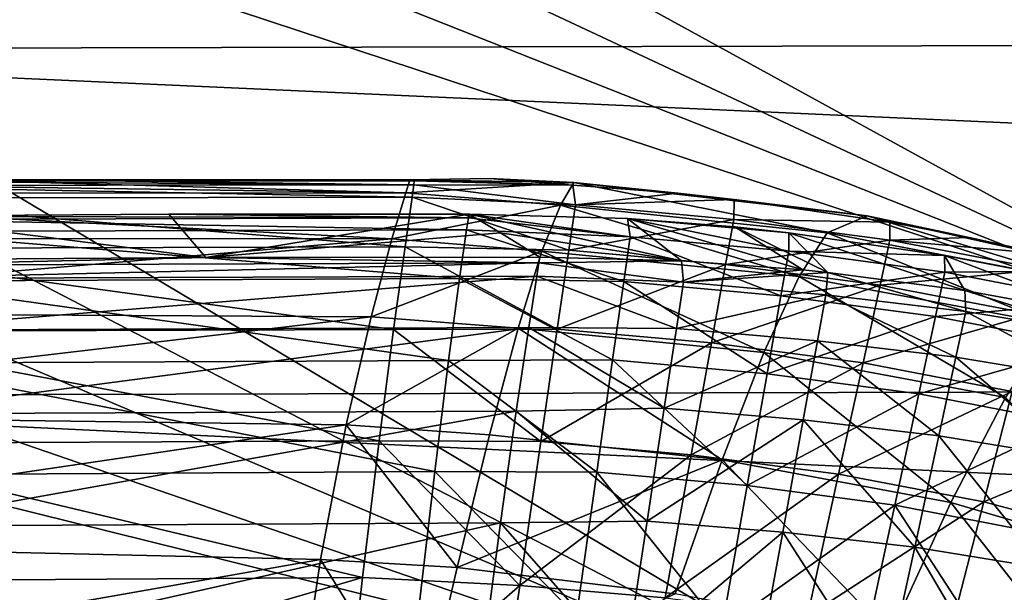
# Model space of a CAD drawing. Header units: metres. Extents: x -104 to 104, y -68 to 90.
# Tile 657 of 744: x 11.14 to 11.861, y 64.782 to 65.202. Entities that reach past the tile are written whole.
import ezdxf

# ---------------------------------------------------------------- set-up
doc = ezdxf.new("R2010")
doc.units = ezdxf.units.M
doc.layers.add('solid_FIT-BATH-153_SW0002', color=7, linetype='CONTINUOUS')

msp = doc.modelspace()

# ---------------------------------------------------------------- linework, layer by layer
at = {"layer": 'solid_FIT-BATH-153_SW0002'}
for points in [[(12.062684, 64.957085, 16.450451), (10.590487, 65.764572, 16.443808), (10.534533, 65.672226, 16.477789)], [(12.062684, 64.957085, 16.450451), (12.278877, 65.277161, 16.348652), (10.590487, 65.764572, 16.443808)], [(12.062684, 64.957085, 16.450451), (10.534533, 65.672226, 16.477789), (10.480361, 65.582756, 16.513672)], [(12.062684, 64.957085, 16.450451), (10.480361, 65.582756, 16.513672), (10.427814, 65.495926, 16.551546)], [(11.852636, 64.646774, 16.585003), (10.427814, 65.495926, 16.551546), (10.376735, 65.411522, 16.591522)], [(11.852636, 64.646774, 16.585003), (12.062684, 64.957085, 16.450451), (10.427814, 65.495926, 16.551546)], [(10.671803, 65.418427, -21.317772), (16.008661, 65.430557, -21.218754), (16.008661, 65.192673, -21.38271)], [(10.671728, 65.180046, -21.477133), (10.671803, 65.418427, -21.317772), (16.008661, 65.192673, -21.38271)], [(11.852636, 64.646774, 16.585003), (10.376735, 65.411522, 16.591522), (10.31077, 65.302567, 16.648218)], [(11.852636, 64.646774, 16.585003), (10.31077, 65.302567, 16.648218), (10.247931, 65.198784, 16.708183)], [(11.65191, 64.351181, 16.758869), (10.247931, 65.198784, 16.708183), (10.187838, 65.099533, 16.771673)], [(11.65191, 64.351181, 16.758869), (11.852636, 64.646774, 16.585003), (10.247931, 65.198784, 16.708183)], [(10.671728, 65.180046, -21.477133), (16.008661, 65.192673, -21.38271), (16.008661, 64.939339, -21.528992)], [(10.671652, 64.926094, -21.618959), (10.671728, 65.180046, -21.477133), (16.008661, 64.939339, -21.528992)], [(11.65191, 64.351181, 16.758869), (10.187838, 65.099533, 16.771673), (10.129853, 65.003761, 16.839369)], [(11.422729, 65.075111, 12.728163), (10.75932, 65.084541, 12.60717), (11.084441, 65.084526, 12.592352)], [(11.422729, 65.075111, 12.728163), (10.767435, 65.07486, 12.75408), (10.75932, 65.084541, 12.60717)], [(10.978259, 65.080452, 9.217402), (11.428701, 65.080872, 9.218662), (10.978276, 65.08374, 9.295483)], [(10.978259, 65.080452, 9.217402), (11.427473, 65.071785, 9.14085), (11.428701, 65.080872, 9.218662)], [(10.978276, 65.08374, 9.295483), (11.197882, 65.083733, 9.295752), (11.084441, 65.084526, 12.592352)], [(11.197882, 65.083733, 9.295752), (10.978276, 65.08374, 9.295483), (11.428701, 65.080872, 9.218662)], [(11.197882, 65.083733, 9.295752), (11.425722, 65.084503, 12.577731), (11.084441, 65.084526, 12.592352)], [(11.422729, 65.075111, 12.728163), (11.084441, 65.084526, 12.592352), (11.425722, 65.084503, 12.577731)], [(11.197882, 65.083733, 9.295752), (11.428926, 65.083717, 9.29601), (11.425722, 65.084503, 12.577731)], [(11.428701, 65.080872, 9.218662), (11.428926, 65.083717, 9.29601), (11.197882, 65.083733, 9.295752)], [(11.422729, 65.075111, 12.728163), (11.425722, 65.084503, 12.577731), (11.545905, 65.082703, 12.576756)], [(11.536058, 65.066055, 12.729732), (11.422729, 65.075111, 12.728163), (11.545905, 65.082703, 12.576756)], [(11.484053, 65.085472, 12.577086), (11.545905, 65.082703, 12.576756), (11.425722, 65.084503, 12.577731)], [(11.545193, 65.080605, 9.295828), (11.484053, 65.085472, 12.577086), (11.425722, 65.084503, 12.577731)], [(11.545193, 65.080605, 9.295828), (11.425722, 65.084503, 12.577731), (11.428926, 65.083717, 9.29601)], [(11.54705, 65.066216, 9.151113), (11.428701, 65.080872, 9.218662), (11.427473, 65.071785, 9.14085)], [(11.545193, 65.080605, 9.295828), (11.428926, 65.083717, 9.29601), (11.428701, 65.080872, 9.218662)], [(11.54705, 65.066216, 9.151113), (11.545193, 65.080605, 9.295828), (11.428701, 65.080872, 9.218662)], [(11.545193, 65.080605, 9.295828), (11.545905, 65.082703, 12.576756), (11.484053, 65.085472, 12.577086)], [(11.731486, 65.045601, 12.726785), (11.536058, 65.066055, 12.729732), (11.545905, 65.082703, 12.576756)], [(11.622126, 65.074661, 9.295784), (11.545905, 65.082703, 12.576756), (11.545193, 65.080605, 9.295828)], [(11.760802, 65.058037, 12.576672), (11.731486, 65.045601, 12.726785), (11.545905, 65.082703, 12.576756)], [(11.663431, 65.070229, 9.295788), (11.760802, 65.058037, 12.576672), (11.545905, 65.082703, 12.576756)], [(11.663431, 65.070229, 9.295788), (11.545905, 65.082703, 12.576756), (11.622126, 65.074661, 9.295784)], [(11.412626, 65.041222, 12.878006), (10.767435, 65.07486, 12.75408), (11.422729, 65.075111, 12.728163)], [(11.412626, 65.041222, 12.878006), (10.775532, 65.041656, 12.89974), (10.767435, 65.07486, 12.75408)], [(10.978259, 65.080452, 9.217402), (10.978258, 65.071213, 9.139621), (11.427473, 65.071785, 9.14085)], [(11.536058, 65.066055, 12.729732), (11.412626, 65.041222, 12.878006), (11.422729, 65.075111, 12.728163)], [(11.622126, 65.074661, 9.295784), (11.545193, 65.080605, 9.295828), (11.54705, 65.066216, 9.151113)], [(11.663431, 65.070229, 9.295788), (11.622126, 65.074661, 9.295784), (11.54705, 65.066216, 9.151113)], [(10.978258, 65.071213, 9.139621), (10.978257, 65.034279, 8.986276), (11.422221, 65.035385, 8.987217)], [(10.978258, 65.071213, 9.139621), (11.422221, 65.035385, 8.987217), (11.427473, 65.071785, 9.14085)], [(11.542163, 65.033005, 9.002355), (11.427473, 65.071785, 9.14085), (11.422221, 65.035385, 8.987217)], [(11.542163, 65.033005, 9.002355), (11.54705, 65.066216, 9.151113), (11.427473, 65.071785, 9.14085)], [(11.663116, 65.055496, 9.151053), (11.663431, 65.070229, 9.295788), (11.54705, 65.066216, 9.151113)], [(11.777498, 65.053452, 9.295875), (11.663431, 65.070229, 9.295788), (11.663116, 65.055496, 9.151053)], [(11.777498, 65.053452, 9.295875), (11.760802, 65.058037, 12.576672), (11.663431, 65.070229, 9.295788)], [(11.249144, 65.059326, 0.291121), (11.468656, 65.05674, 0.368923), (11.037734, 65.057999, 0.291106)], [(11.276183, 65.027504, -3.714265), (11.249144, 65.059326, 0.291121), (11.037734, 65.057999, 0.291106)], [(11.249144, 65.059326, 0.291121), (11.469108, 65.059349, 0.291116), (11.468656, 65.05674, 0.368923)], [(11.276183, 65.027504, -3.714265), (11.469108, 65.059349, 0.291116), (11.249144, 65.059326, 0.291121)], [(11.276183, 65.027504, -3.714265), (11.492071, 65.045723, -1.766802), (11.469108, 65.059349, 0.291116)], [(11.536058, 65.066055, 12.729732), (11.522527, 65.032318, 12.88035), (11.412626, 65.041222, 12.878006)], [(11.587218, 65.042824, 0.436804), (11.468656, 65.05674, 0.368923), (11.469108, 65.059349, 0.291116)], [(11.58524, 65.056244, 0.291492), (11.587218, 65.042824, 0.436804), (11.469108, 65.059349, 0.291116)], [(11.624724, 65.025093, -3.712886), (11.58524, 65.056244, 0.291492), (11.469108, 65.059349, 0.291116)], [(11.492071, 65.045723, -1.766802), (11.624724, 65.025093, -3.712886), (11.469108, 65.059349, 0.291116)], [(11.7111, 65.013733, 12.877998), (11.522527, 65.032318, 12.88035), (11.536058, 65.066055, 12.729732)], [(11.731486, 65.045601, 12.726785), (11.7111, 65.013733, 12.877998), (11.536058, 65.066055, 12.729732)], [(11.663116, 65.055496, 9.151053), (11.54705, 65.066216, 9.151113), (11.542163, 65.033005, 9.002355)], [(11.276183, 65.027504, -3.714265), (11.037734, 65.057999, 0.291106), (11.033039, 65.025963, -3.714671)], [(11.467307, 65.048019, 0.447173), (11.037705, 65.04657, 0.447454), (11.037719, 65.055367, 0.369349)], [(11.468656, 65.05674, 0.368923), (11.037719, 65.055367, 0.369349), (11.037734, 65.057999, 0.291106)], [(11.468656, 65.05674, 0.368923), (11.467307, 65.048019, 0.447173), (11.037719, 65.055367, 0.369349)], [(11.587218, 65.042824, 0.436804), (11.467307, 65.048019, 0.447173), (11.468656, 65.05674, 0.368923)], [(11.657156, 65.022469, 9.002309), (11.663116, 65.055496, 9.151053), (11.542163, 65.033005, 9.002355)], [(11.703378, 65.032196, 0.437173), (11.587218, 65.042824, 0.436804), (11.58524, 65.056244, 0.291492)], [(11.703593, 65.045815, 0.291931), (11.58524, 65.056244, 0.291492), (11.663948, 65.050087, 0.291776)], [(11.713715, 65.018471, -3.71213), (11.663948, 65.050087, 0.291776), (11.58524, 65.056244, 0.291492)], [(11.703593, 65.045815, 0.291931), (11.703378, 65.032196, 0.437173), (11.58524, 65.056244, 0.291492)], [(11.624724, 65.025093, -3.712886), (11.713715, 65.018471, -3.71213), (11.58524, 65.056244, 0.291492)], [(11.777572, 65.040276, 9.151074), (11.663116, 65.055496, 9.151053), (11.657156, 65.022469, 9.002309)], [(11.777572, 65.040276, 9.151074), (11.777498, 65.053452, 9.295875), (11.663116, 65.055496, 9.151053)], [(11.923445, 65.009094, 12.732641), (11.731486, 65.045601, 12.726785), (11.760802, 65.058037, 12.576672)], [(11.760802, 65.058037, 12.576672), (11.956686, 65.014526, 12.581703), (11.923445, 65.009094, 12.732641)], [(11.890004, 65.03022, 9.29597), (11.956686, 65.014526, 12.581703), (11.760802, 65.058037, 12.576672)], [(11.835624, 65.04229, 9.295925), (11.760802, 65.058037, 12.576672), (11.777498, 65.053452, 9.295875)], [(11.890004, 65.03022, 9.29597), (11.760802, 65.058037, 12.576672), (11.835624, 65.04229, 9.295925)], [(11.835624, 65.04229, 9.295925), (11.777498, 65.053452, 9.295875), (11.777572, 65.040276, 9.151074)], [(11.462158, 65.012215, 0.601518), (11.037685, 65.010399, 0.601514), (11.037705, 65.04657, 0.447454)], [(11.467307, 65.048019, 0.447173), (11.462158, 65.012215, 0.601518), (11.037705, 65.04657, 0.447454)], [(11.276183, 65.027504, -3.714265), (11.520894, 65.027794, -3.713838), (11.492071, 65.045723, -1.766802)], [(11.582536, 65.010132, 0.586226), (11.462158, 65.012215, 0.601518), (11.467307, 65.048019, 0.447173)], [(11.587218, 65.042824, 0.436804), (11.582536, 65.010132, 0.586226), (11.467307, 65.048019, 0.447173)], [(11.492071, 65.045723, -1.766802), (11.520894, 65.027794, -3.713838), (11.624724, 65.025093, -3.712886)], [(11.732184, 65.016594, -3.71198), (11.703593, 65.045815, 0.291931), (11.663948, 65.050087, 0.291776)], [(11.713715, 65.018471, -3.71213), (11.732184, 65.016594, -3.71198), (11.663948, 65.050087, 0.291776)], [(11.817595, 65.02906, 0.292419), (11.703378, 65.032196, 0.437173), (11.703593, 65.045815, 0.291931)], [(11.832543, 65.003395, -3.711162), (11.817595, 65.02906, 0.292419), (11.703593, 65.045815, 0.291931)], [(11.732184, 65.016594, -3.71198), (11.832543, 65.003395, -3.711162), (11.703593, 65.045815, 0.291931)], [(11.896294, 64.979126, 12.885053), (11.7111, 65.013733, 12.877998), (11.731486, 65.045601, 12.726785)], [(11.896294, 64.979126, 12.885053), (11.731486, 65.045601, 12.726785), (11.923445, 65.009094, 12.732641)], [(11.412626, 65.041222, 12.878006), (10.783355, 64.98748, 13.039576), (10.775532, 65.041656, 12.89974)], [(11.397286, 64.984177, 13.022348), (10.783355, 64.98748, 13.039576), (11.412626, 65.041222, 12.878006)], [(11.522527, 65.032318, 12.88035), (11.397286, 64.984177, 13.022348), (11.412626, 65.041222, 12.878006)], [(11.697635, 64.999626, 0.586536), (11.582536, 65.010132, 0.586226), (11.587218, 65.042824, 0.436804)], [(11.703378, 65.032196, 0.437173), (11.697635, 64.999626, 0.586536), (11.587218, 65.042824, 0.436804)], [(11.770384, 65.007454, 9.00229), (11.777572, 65.040276, 9.151074), (11.657156, 65.022469, 9.002309)], [(11.890019, 65.01873, 9.15111), (11.777572, 65.040276, 9.151074), (11.770384, 65.007454, 9.00229)], [(11.890004, 65.03022, 9.29597), (11.835624, 65.04229, 9.295925), (11.777572, 65.040276, 9.151074)], [(11.890019, 65.01873, 9.15111), (11.890004, 65.03022, 9.29597), (11.777572, 65.040276, 9.151074)], [(10.978257, 65.034279, 8.986276), (10.978255, 64.97348, 8.840239), (11.41376, 64.97493, 8.840964)], [(10.978257, 65.034279, 8.986276), (11.41376, 64.97493, 8.840964), (11.422221, 65.035385, 8.987217)], [(11.522527, 65.032318, 12.88035), (11.505126, 64.975731, 13.024059), (11.397286, 64.984177, 13.022348)], [(11.533693, 64.975227, 8.855023), (11.422221, 65.035385, 8.987217), (11.41376, 64.97493, 8.840964)], [(11.533693, 64.975227, 8.855023), (11.542163, 65.033005, 9.002355), (11.422221, 65.035385, 8.987217)], [(11.685215, 64.957893, 13.024505), (11.505126, 64.975731, 13.024059), (11.522527, 65.032318, 12.88035)], [(11.7111, 65.013733, 12.877998), (11.685215, 64.957893, 13.024505), (11.522527, 65.032318, 12.88035)], [(11.657156, 65.022469, 9.002309), (11.542163, 65.033005, 9.002355), (11.533693, 64.975227, 8.855023)], [(11.817936, 65.016907, 0.437657), (11.697635, 64.999626, 0.586536), (11.703378, 65.032196, 0.437173)], [(11.817936, 65.016907, 0.437657), (11.703378, 65.032196, 0.437173), (11.817595, 65.02906, 0.292419)], [(11.033004, 65.012245, -3.869035), (11.518771, 65.013878, -3.868413), (11.52034, 65.023697, -3.790946)], [(11.03302, 65.022118, -3.791958), (11.033004, 65.012245, -3.869035), (11.52034, 65.023697, -3.790946)], [(11.03302, 65.022118, -3.791958), (11.276183, 65.027504, -3.714265), (11.033039, 65.025963, -3.714671)], [(11.03302, 65.022118, -3.791958), (11.52034, 65.023697, -3.790946), (11.276183, 65.027504, -3.714265)], [(11.52034, 65.023697, -3.790946), (11.520894, 65.027794, -3.713838), (11.276183, 65.027504, -3.714265)], [(11.626397, 65.009651, -3.856838), (11.52034, 65.023697, -3.790946), (11.518771, 65.013878, -3.868413)], [(11.52034, 65.023697, -3.790946), (11.624724, 65.025093, -3.712886), (11.520894, 65.027794, -3.713838)], [(11.626397, 65.009651, -3.856838), (11.624724, 65.025093, -3.712886), (11.52034, 65.023697, -3.790946)], [(11.626397, 65.009651, -3.856838), (11.713715, 65.018471, -3.71213), (11.624724, 65.025093, -3.712886)], [(11.878759, 65.017303, 0.292696), (11.817936, 65.016907, 0.437657), (11.817595, 65.02906, 0.292419)], [(11.937094, 64.984123, -3.710221), (11.878759, 65.017303, 0.292696), (11.817595, 65.02906, 0.292419)], [(11.832543, 65.003395, -3.711162), (11.937094, 64.984123, -3.710221), (11.817595, 65.02906, 0.292419)], [(11.646767, 64.965012, 8.854989), (11.657156, 65.022469, 9.002309), (11.533693, 64.975227, 8.855023)], [(11.626397, 65.009651, -3.856838), (11.732184, 65.016594, -3.71198), (11.713715, 65.018471, -3.71213)], [(11.73058, 65.000175, -3.856015), (11.732184, 65.016594, -3.71198), (11.626397, 65.009651, -3.856838)], [(11.770384, 65.007454, 9.00229), (11.657156, 65.022469, 9.002309), (11.646767, 64.965012, 8.854989)], [(11.817936, 65.016907, 0.437657), (11.810979, 64.984489, 0.586995), (11.697635, 64.999626, 0.586536)], [(11.83318, 64.987953, -3.855293), (11.732184, 65.016594, -3.71198), (11.73058, 65.000175, -3.856015)], [(11.83318, 64.987953, -3.855293), (11.832543, 65.003395, -3.711162), (11.732184, 65.016594, -3.71198)], [(11.88167, 64.986153, 9.002287), (11.890019, 65.01873, 9.15111), (11.770384, 65.007454, 9.00229)], [(11.930491, 64.995132, 0.438187), (11.810979, 64.984489, 0.586995), (11.817936, 65.016907, 0.437657)], [(11.930491, 64.995132, 0.438187), (11.817936, 65.016907, 0.437657), (11.878759, 65.017303, 0.292696)], [(11.032981, 64.974365, -4.020882), (11.512869, 64.976257, -4.021057), (11.518771, 65.013878, -3.868413)], [(11.033004, 65.012245, -3.869035), (11.032981, 64.974365, -4.020882), (11.518771, 65.013878, -3.868413)], [(11.454132, 64.952209, 0.748378), (11.037672, 64.95015, 0.748371), (11.037685, 65.010399, 0.601514)], [(11.462158, 65.012215, 0.601518), (11.454132, 64.952209, 0.748378), (11.037685, 65.010399, 0.601514)], [(11.574361, 64.95269, 0.734342), (11.454132, 64.952209, 0.748378), (11.462158, 65.012215, 0.601518)], [(11.582536, 65.010132, 0.586226), (11.574361, 64.95269, 0.734342), (11.462158, 65.012215, 0.601518)], [(11.62114, 64.975616, -4.004581), (11.518771, 65.013878, -3.868413), (11.512869, 64.976257, -4.021057)], [(11.62114, 64.975616, -4.004581), (11.626397, 65.009651, -3.856838), (11.518771, 65.013878, -3.868413)], [(11.687537, 64.942467, 0.734588), (11.574361, 64.95269, 0.734342), (11.582536, 65.010132, 0.586226)], [(11.697635, 64.999626, 0.586536), (11.687537, 64.942467, 0.734588), (11.582536, 65.010132, 0.586226)], [(11.73058, 65.000175, -3.856015), (11.626397, 65.009651, -3.856838), (11.62114, 64.975616, -4.004581)], [(11.862195, 64.925003, 13.032611), (11.685215, 64.957893, 13.024505), (11.7111, 65.013733, 12.877998)], [(11.862195, 64.925003, 13.032611), (11.7111, 65.013733, 12.877998), (11.896294, 64.979126, 12.885053)], [(11.65191, 64.351181, 16.758869), (10.129853, 65.003761, 16.839369), (10.073413, 64.910545, 16.911943)], [(11.75787, 64.950356, 8.854944), (11.770384, 65.007454, 9.00229), (11.646767, 64.965012, 8.854989)], [(11.88167, 64.986153, 9.002287), (11.770384, 65.007454, 9.00229), (11.75787, 64.950356, 8.854944)], [(11.934677, 64.971085, -3.854506), (11.937094, 64.984123, -3.710221), (11.832543, 65.003395, -3.711162)], [(11.934677, 64.971085, -3.854506), (11.832543, 65.003395, -3.711162), (11.83318, 64.987953, -3.855293)], [(11.724483, 64.966484, -4.003832), (11.73058, 65.000175, -3.856015), (11.62114, 64.975616, -4.004581)], [(11.810979, 64.984489, 0.586995), (11.687537, 64.942467, 0.734588), (11.697635, 64.999626, 0.586536)], [(11.825958, 64.954536, -4.003234), (11.73058, 65.000175, -3.856015), (11.724483, 64.966484, -4.003832)], [(11.825958, 64.954536, -4.003234), (11.83318, 64.987953, -3.855293), (11.73058, 65.000175, -3.856015)], [(11.930491, 64.995132, 0.438187), (11.922384, 64.962921, 0.587489), (11.810979, 64.984489, 0.586995)], [(11.397286, 64.984177, 13.022348), (10.790676, 64.912918, 13.169534), (10.783355, 64.98748, 13.039576)], [(11.926363, 64.93795, -4.002582), (11.83318, 64.987953, -3.855293), (11.825958, 64.954536, -4.003234)], [(11.926363, 64.93795, -4.002582), (11.934677, 64.971085, -3.854506), (11.83318, 64.987953, -3.855293)], [(11.379047, 64.905037, 13.156431), (10.790676, 64.912918, 13.169534), (11.397286, 64.984177, 13.022348)], [(11.505126, 64.975731, 13.024059), (11.379047, 64.905037, 13.156431), (11.397286, 64.984177, 13.022348)], [(11.810979, 64.984489, 0.586995), (11.798763, 64.92765, 0.734995), (11.687537, 64.942467, 0.734588)], [(11.867141, 64.929482, 8.854918), (11.88167, 64.986153, 9.002287), (11.75787, 64.950356, 8.854944)], [(11.922384, 64.962921, 0.587489), (11.798763, 64.92765, 0.734995), (11.810979, 64.984489, 0.586995)], [(10.978255, 64.97348, 8.840239), (10.978253, 64.891434, 8.707022), (11.403105, 64.893394, 8.707471)], [(10.978255, 64.97348, 8.840239), (11.403105, 64.893394, 8.707471), (11.41376, 64.97493, 8.840964)], [(11.032966, 64.913002, -4.165442), (11.503726, 64.914978, -4.166025), (11.512869, 64.976257, -4.021057)], [(11.032981, 64.974365, -4.020882), (11.032966, 64.913002, -4.165442), (11.512869, 64.976257, -4.021057)], [(11.505126, 64.975731, 13.024059), (11.484212, 64.897713, 13.156928), (11.379047, 64.905037, 13.156431)], [(11.521652, 64.892715, 8.715279), (11.41376, 64.97493, 8.840964), (11.403105, 64.893394, 8.707471)], [(11.521652, 64.892715, 8.715279), (11.533693, 64.975227, 8.855023), (11.41376, 64.97493, 8.840964)], [(11.654564, 64.87941, 13.160353), (11.484212, 64.897713, 13.156928), (11.505126, 64.975731, 13.024059)], [(11.612168, 64.917282, -4.150702), (11.512869, 64.976257, -4.021057), (11.503726, 64.914978, -4.166025)], [(11.685215, 64.957893, 13.024505), (11.654564, 64.87941, 13.160353), (11.505126, 64.975731, 13.024059)], [(11.612168, 64.917282, -4.150702), (11.62114, 64.975616, -4.004581), (11.512869, 64.976257, -4.021057)], [(11.646767, 64.965012, 8.854989), (11.533693, 64.975227, 8.855023), (11.521652, 64.892715, 8.715279)], [(11.724483, 64.966484, -4.003832), (11.62114, 64.975616, -4.004581), (11.612168, 64.917282, -4.150702)], [(11.71397, 64.908577, -4.150065), (11.724483, 64.966484, -4.003832), (11.612168, 64.917282, -4.150702)], [(11.813517, 64.897011, -4.149595), (11.724483, 64.966484, -4.003832), (11.71397, 64.908577, -4.150065)], [(11.813517, 64.897011, -4.149595), (11.825958, 64.954536, -4.003234), (11.724483, 64.966484, -4.003832)], [(11.631902, 64.88298, 8.715256), (11.646767, 64.965012, 8.854989), (11.521652, 64.892715, 8.715279)], [(11.75787, 64.950356, 8.854944), (11.646767, 64.965012, 8.854989), (11.631902, 64.88298, 8.715256)], [(11.922384, 64.962921, 0.587489), (11.908169, 64.906464, 0.735429), (11.798763, 64.92765, 0.734995)], [(11.454132, 64.952209, 0.748378), (11.44398, 64.870888, 0.882613), (11.037672, 64.95015, 0.748371)], [(11.562702, 64.8703, 0.874926), (11.44398, 64.870888, 0.882613), (11.454132, 64.952209, 0.748378)], [(11.574361, 64.95269, 0.734342), (11.562702, 64.8703, 0.874926), (11.454132, 64.952209, 0.748378)], [(11.673039, 64.860535, 0.875107), (11.562702, 64.8703, 0.874926), (11.574361, 64.95269, 0.734342)], [(11.687537, 64.942467, 0.734588), (11.673039, 64.860535, 0.875107), (11.574361, 64.95269, 0.734342)], [(11.822212, 64.848, 13.1692), (11.654564, 64.87941, 13.160353), (11.685215, 64.957893, 13.024505)], [(11.822212, 64.848, 13.1692), (11.685215, 64.957893, 13.024505), (11.862195, 64.925003, 13.032611)], [(11.912039, 64.880852, -4.149082), (11.825958, 64.954536, -4.003234), (11.813517, 64.897011, -4.149595)], [(11.912039, 64.880852, -4.149082), (11.926363, 64.93795, -4.002582), (11.825958, 64.954536, -4.003234)], [(13.501779, 64.069473, 16.452181), (12.062684, 64.957085, 16.450451), (11.852636, 64.646774, 16.585003)], [(11.44398, 64.870888, 0.882613), (11.037664, 64.868355, 0.882556), (11.037672, 64.95015, 0.748371)], [(11.739985, 64.868843, 8.715199), (11.75787, 64.950356, 8.854944), (11.631902, 64.88298, 8.715256)], [(11.867141, 64.929482, 8.854918), (11.75787, 64.950356, 8.854944), (11.739985, 64.868843, 8.715199)], [(10.671652, 64.926094, -21.618959), (16.008661, 64.939339, -21.528992), (16.008661, 64.669853, -21.65876)], [(11.798763, 64.92765, 0.734995), (11.673039, 64.860535, 0.875107), (11.687537, 64.942467, 0.734588)], [(11.846392, 64.848564, 8.71516), (11.867141, 64.929482, 8.854918), (11.739985, 64.868843, 8.715199)], [(11.973843, 64.901299, 8.854961), (11.867141, 64.929482, 8.854918), (11.846392, 64.848564, 8.71516)], [(10.671576, 64.65583, -21.744427), (10.671652, 64.926094, -21.618959), (16.008661, 64.669853, -21.65876)], [(11.798763, 64.92765, 0.734995), (11.781244, 64.846207, 0.875443), (11.673039, 64.860535, 0.875107)], [(11.908169, 64.906464, 0.735429), (11.781244, 64.846207, 0.875443), (11.798763, 64.92765, 0.734995)], [(11.822212, 64.848, 13.1692), (11.862195, 64.925003, 13.032611), (11.986007, 64.800316, 13.184196)], [(11.032956, 64.830658, -4.2974), (11.492219, 64.833076, -4.298112), (11.503726, 64.914978, -4.166025)], [(11.032966, 64.913002, -4.165442), (11.032956, 64.830658, -4.2974), (11.503726, 64.914978, -4.166025)], [(11.599538, 64.834526, -4.28914), (11.503726, 64.914978, -4.166025), (11.492219, 64.833076, -4.298112)], [(11.599538, 64.834526, -4.28914), (11.612168, 64.917282, -4.150702), (11.503726, 64.914978, -4.166025)], [(11.71397, 64.908577, -4.150065), (11.612168, 64.917282, -4.150702), (11.599538, 64.834526, -4.28914)], [(11.463671, 64.075256, 16.977695), (10.073413, 64.910545, 16.911943), (10.018735, 64.820236, 16.988976)], [(11.463671, 64.075256, 16.977695), (11.65191, 64.351181, 16.758869), (10.073413, 64.910545, 16.911943)], [(11.379047, 64.905037, 13.156431), (10.797344, 64.819267, 13.286921), (10.790676, 64.912918, 13.169534)], [(11.699003, 64.826355, -4.288639), (11.71397, 64.908577, -4.150065), (11.599538, 64.834526, -4.28914)], [(11.795816, 64.815285, -4.288294), (11.71397, 64.908577, -4.150065), (11.699003, 64.826355, -4.288639)], [(11.795816, 64.815285, -4.288294), (11.813517, 64.897011, -4.149595), (11.71397, 64.908577, -4.150065)], [(11.360147, 64.806282, 13.275786), (10.797344, 64.819267, 13.286921), (11.379047, 64.905037, 13.156431)], [(11.460307, 64.800499, 13.275292), (11.360147, 64.806282, 13.275786), (11.379047, 64.905037, 13.156431)], [(11.484212, 64.897713, 13.156928), (11.460307, 64.800499, 13.275292), (11.379047, 64.905037, 13.156431)], [(11.908169, 64.906464, 0.735429), (11.887798, 64.825592, 0.875799), (11.781244, 64.846207, 0.875443)], [(11.950462, 64.821083, 8.715191), (11.973843, 64.901299, 8.854961), (11.846392, 64.848564, 8.71516)], [(10.978253, 64.891434, 8.707022), (11.390952, 64.793114, 8.589067), (11.403105, 64.893394, 8.707471)], [(11.506342, 64.787315, 8.589342), (11.403105, 64.893394, 8.707471), (11.390952, 64.793114, 8.589067)], [(11.506342, 64.787315, 8.589342), (11.521652, 64.892715, 8.715279), (11.403105, 64.893394, 8.707471)], [(11.654564, 64.87941, 13.160353), (11.460307, 64.800499, 13.275292), (11.484212, 64.897713, 13.156928)], [(11.891668, 64.79969, -4.287915), (11.813517, 64.897011, -4.149595), (11.795816, 64.815285, -4.288294)], [(11.891668, 64.79969, -4.287915), (11.912039, 64.880852, -4.149082), (11.813517, 64.897011, -4.149595)], [(10.978253, 64.891434, 8.707022), (10.978251, 64.79052, 8.589136), (11.390952, 64.793114, 8.589067)], [(11.631902, 64.88298, 8.715256), (11.521652, 64.892715, 8.715279), (11.506342, 64.787315, 8.589342)], [(11.654564, 64.87941, 13.160353), (11.620215, 64.781219, 13.280434), (11.460307, 64.800499, 13.275292)], [(11.612876, 64.778214, 8.589328), (11.631902, 64.88298, 8.715256), (11.506342, 64.787315, 8.589342)], [(11.739985, 64.868843, 8.715199), (11.631902, 64.88298, 8.715256), (11.612876, 64.778214, 8.589328)], [(11.77783, 64.751053, 13.28959), (11.620215, 64.781219, 13.280434), (11.654564, 64.87941, 13.160353)], [(11.77783, 64.751053, 13.28959), (11.654564, 64.87941, 13.160353), (11.822212, 64.848, 13.1692)], [(11.432359, 64.770554, 1.001813), (11.037663, 64.76754, 1.001265), (11.037664, 64.868355, 0.882556)], [(11.44398, 64.870888, 0.882613), (11.432359, 64.770554, 1.001813), (11.037664, 64.868355, 0.882556)], [(11.547854, 64.764801, 1.001681), (11.432359, 64.770554, 1.001813), (11.44398, 64.870888, 0.882613)], [(11.562702, 64.8703, 0.874926), (11.547854, 64.764801, 1.001681), (11.44398, 64.870888, 0.882613)], [(11.65445, 64.755661, 1.001802), (11.547854, 64.764801, 1.001681), (11.562702, 64.8703, 0.874926)], [(11.673039, 64.860535, 0.875107), (11.65445, 64.755661, 1.001802), (11.562702, 64.8703, 0.874926)], [(11.717121, 64.764732, 8.589272), (11.739985, 64.868843, 8.715199), (11.612876, 64.778214, 8.589328)], [(11.846392, 64.848564, 8.71516), (11.739985, 64.868843, 8.715199), (11.717121, 64.764732, 8.589272)], [(11.781244, 64.846207, 0.875443), (11.65445, 64.755661, 1.001802), (11.673039, 64.860535, 0.875107)], [(11.781244, 64.846207, 0.875443), (11.758807, 64.741982, 1.002057), (11.65445, 64.755661, 1.001802)], [(11.819886, 64.745224, 8.589231), (11.846392, 64.848564, 8.71516), (11.717121, 64.764732, 8.589272)], [(11.861729, 64.722122, 1.002326), (11.758807, 64.741982, 1.002057), (11.781244, 64.846207, 0.875443)], [(11.77783, 64.751053, 13.28959), (11.822212, 64.848, 13.1692), (11.932956, 64.706863, 13.303801)], [(11.887798, 64.825592, 0.875799), (11.861729, 64.722122, 1.002326), (11.781244, 64.846207, 0.875443)], [(11.950462, 64.821083, 8.715191), (11.846392, 64.848564, 8.71516), (11.819886, 64.745224, 8.589231)], [(11.822212, 64.848, 13.1692), (11.986007, 64.800316, 13.184196), (11.932956, 64.706863, 13.303801)], [(11.032953, 64.729805, -4.414038), (11.479081, 64.732735, -4.415183), (11.492219, 64.833076, -4.298112)], [(11.032956, 64.830658, -4.2974), (11.032953, 64.729805, -4.414038), (11.492219, 64.833076, -4.298112)], [(11.583608, 64.729218, -4.413795), (11.492219, 64.833076, -4.298112), (11.479081, 64.732735, -4.415183)], [(11.583608, 64.729218, -4.413795), (11.599538, 64.834526, -4.28914), (11.492219, 64.833076, -4.298112)], [(11.699003, 64.826355, -4.288639), (11.599538, 64.834526, -4.28914), (11.583608, 64.729218, -4.413795)], [(11.679898, 64.721657, -4.413435), (11.699003, 64.826355, -4.288639), (11.583608, 64.729218, -4.413795)], [(11.773243, 64.711189, -4.413203), (11.699003, 64.826355, -4.288639), (11.679898, 64.721657, -4.413435)], [(11.773243, 64.711189, -4.413203), (11.795816, 64.815285, -4.288294), (11.699003, 64.826355, -4.288639)], [(11.920605, 64.718643, 8.589252), (11.950462, 64.821083, 8.715191), (11.819886, 64.745224, 8.589231)], [(11.463671, 64.075256, 16.977695), (10.018735, 64.820236, 16.988976), (9.966113, 64.733322, 17.069847)], [(11.360147, 64.806282, 13.275786), (10.803235, 64.708328, 13.38959), (10.797344, 64.819267, 13.286921)], [(11.865705, 64.696289, -4.412945), (11.795816, 64.815285, -4.288294), (11.773243, 64.711189, -4.413203)], [(11.865705, 64.696289, -4.412945), (11.891668, 64.79969, -4.287915), (11.795816, 64.815285, -4.288294)], [(11.34318, 64.691353, 13.376987), (10.803235, 64.708328, 13.38959), (11.360147, 64.806282, 13.275786)], [(11.43396, 64.686813, 13.3762), (11.34318, 64.691353, 13.376987), (11.360147, 64.806282, 13.275786)], [(11.460307, 64.800499, 13.275292), (11.43396, 64.686813, 13.3762), (11.360147, 64.806282, 13.275786)], [(11.620215, 64.781219, 13.280434), (11.43396, 64.686813, 13.3762), (11.460307, 64.800499, 13.275292)], [(10.97825, 64.672585, 8.488284), (11.377839, 64.675446, 8.488201), (11.390952, 64.793114, 8.589067)], [(10.978251, 64.79052, 8.589136), (10.97825, 64.672585, 8.488284), (11.390952, 64.793114, 8.589067)], [(11.506342, 64.787315, 8.589342), (11.390952, 64.793114, 8.589067), (11.377839, 64.675446, 8.488201)], [(11.488349, 64.662842, 8.482669), (11.506342, 64.787315, 8.589342), (11.377839, 64.675446, 8.488201)], [(11.612876, 64.778214, 8.589328), (11.506342, 64.787315, 8.589342), (11.488349, 64.662842, 8.482669)]]:
    msp.add_3dface(points, dxfattribs=at)

doc.saveas('drawing.dxf')
